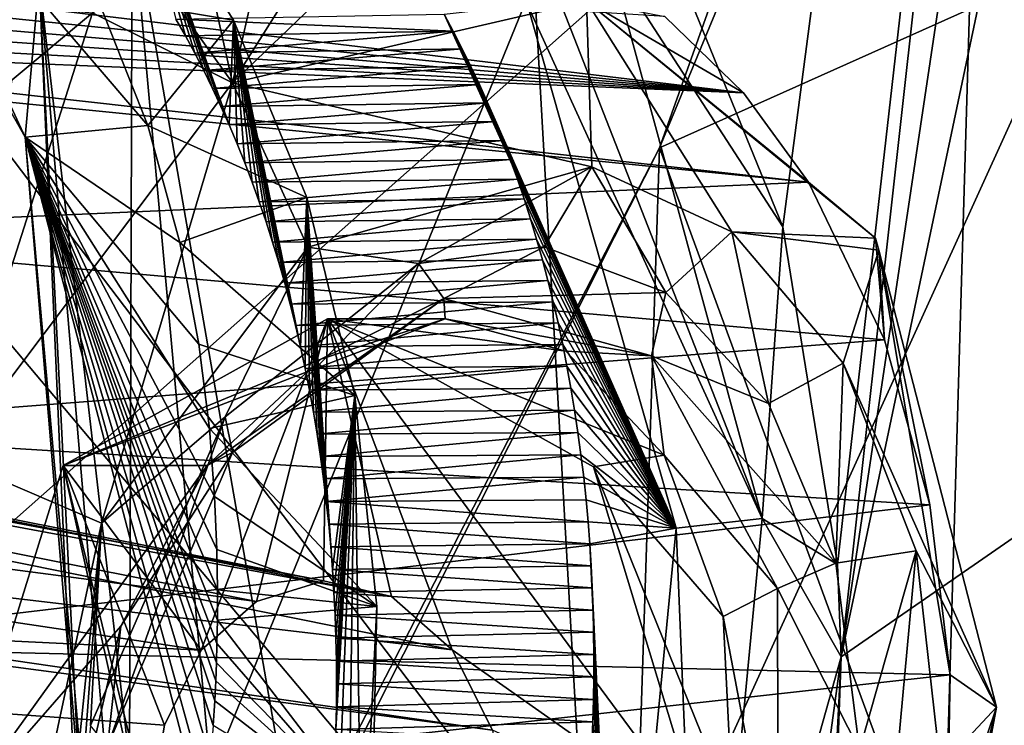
# Model space of a CAD drawing. Header units: metres. Extents: x -150 to 307, y -550 to 84.
# Tile 747 of 1056: x 239.74 to 241.5, y -30.05 to -28.79. Entities that reach past the tile are written whole.
import ezdxf

# ---------------------------------------------------------------- set-up
doc = ezdxf.new("R2010")
doc.units = ezdxf.units.M
doc.layers.add('solid_26006363', color=7, linetype='CONTINUOUS')

msp = doc.modelspace()

# ---------------------------------------------------------------- linework, layer by layer
at = {"layer": 'solid_26006363'}
for points in [[(226.778427, -17.64673, 937.837463), (243.263184, -22.325003, 947.232971), (239.24942, -32.170811, 943.65686)], [(241.104431, -29.156942, 919.372314), (240.87648, -28.597391, 919.007996), (242.369293, -19.517494, 919.433167)], [(241.202454, -29.763102, 919.596191), (241.104431, -29.156942, 919.372314), (242.369293, -19.517494, 919.433167)], [(241.202454, -29.763102, 919.596191), (242.369293, -19.517494, 919.433167), (241.209244, -29.928484, 919.63446)], [(242.424973, -21.794773, 919.786133), (241.209244, -29.928484, 919.63446), (242.369293, -19.517494, 919.433167)], [(238.202591, -29.530354, 916.145081), (238.110901, -27.428457, 915.656067), (240.507568, -20.3393, 917.314209)], [(238.685898, -28.569775, 916.505554), (238.202591, -29.530354, 916.145081), (240.507568, -20.3393, 917.314209)], [(239.564453, -28.828358, 947.335693), (241.446045, -24.284788, 948.815247), (238.915604, -20.570362, 947.52771)], [(242.424973, -21.794773, 919.786133), (242.716934, -22.771761, 920.270264), (241.209244, -29.928484, 919.63446)], [(240.883194, -29.015312, 944.832764), (239.24942, -32.170811, 943.65686), (243.263184, -22.325003, 947.232971)], [(242.891785, -24.161343, 946.420288), (240.883194, -29.015312, 944.832764), (243.263184, -22.325003, 947.232971)], [(242.716934, -22.771761, 920.270264), (243.246582, -28.518465, 921.791016), (241.209244, -29.928484, 919.63446)], [(240.982803, -23.642267, 926.206787), (241.762344, -27.877916, 927.814026), (239.331757, -30.031149, 925.219666)], [(240.278366, -23.927521, 925.374512), (240.982803, -23.642267, 926.206787), (239.331757, -30.031149, 925.219666)], [(239.473633, -23.717823, 924.359863), (240.278366, -23.927521, 925.374512), (239.331757, -30.031149, 925.219666)], [(242.873779, -28.124405, 946.134827), (240.883194, -29.015312, 944.832764), (242.891785, -24.161343, 946.420288)], [(239.564453, -28.828358, 947.335693), (243.122971, -33.5145, 949.12915), (241.446045, -24.284788, 948.815247)], [(241.446045, -24.284788, 948.815247), (243.122971, -33.5145, 949.12915), (244.486664, -28.05545, 950.360352)], [(242.674728, -34.74818, 925.894226), (243.195236, -25.373898, 924.880005), (241.49501, -26.877644, 923.030151)], [(240.470062, -25.393829, 928.226746), (238.173828, -27.531326, 925.748962), (240.765945, -30.612627, 929.447693)], [(240.470062, -25.393829, 928.226746), (240.765945, -30.612627, 929.447693), (242.872833, -25.980019, 931.37854)], [(242.130646, -30.147526, 931.078979), (242.872833, -25.980019, 931.37854), (240.765945, -30.612627, 929.447693)], [(239.937012, -28.589914, 921.46698), (241.226334, -35.995842, 924.43634), (241.49501, -26.877644, 923.030151)], [(241.226334, -35.995842, 924.43634), (242.674728, -34.74818, 925.894226), (241.49501, -26.877644, 923.030151)], [(240.765945, -30.612627, 929.447693), (238.173828, -27.531326, 925.748962), (238.20903, -33.637695, 926.93396)], [(239.745117, -28.996176, 920.687744), (239.77037, -28.713343, 921.211182), (239.170486, -27.754429, 920.294006)], [(239.745117, -28.996176, 920.687744), (239.170486, -27.754429, 920.294006), (239.286346, -28.182573, 919.896667)], [(242.046982, -32.694599, 929.014771), (239.331757, -30.031149, 925.219666), (241.762344, -27.877916, 927.814026)], [(242.873779, -28.124405, 946.134827), (241.918701, -31.835312, 945.231445), (240.883194, -29.015312, 944.832764)], [(241.069275, -35.263508, 944.212463), (241.918701, -31.835312, 945.231445), (242.873779, -28.124405, 946.134827)], [(241.069275, -35.263508, 944.212463), (242.873779, -28.124405, 946.134827), (243.191452, -28.20035, 946.193115)], [(239.286346, -28.182573, 919.896667), (239.874023, -28.745176, 919.941467), (239.964951, -28.975285, 920.12384)], [(239.745117, -28.996176, 920.687744), (239.286346, -28.182573, 919.896667), (239.964951, -28.975285, 920.12384)], [(241.069275, -35.263508, 944.212463), (243.191452, -28.20035, 946.193115), (242.590179, -31.81249, 945.177307)], [(239.874023, -28.745176, 919.941467), (239.94751, -28.517015, 919.458435), (240.118912, -28.786249, 919.704712)], [(239.94751, -28.517015, 919.458435), (240.015503, -28.784441, 919.584778), (240.032608, -28.814575, 919.609924)], [(239.94751, -28.517015, 919.458435), (240.032608, -28.814575, 919.609924), (240.04924, -28.845325, 919.634705)], [(239.94751, -28.517015, 919.458435), (240.04924, -28.845325, 919.634705), (240.065414, -28.876682, 919.659058)], [(239.94751, -28.517015, 919.458435), (240.065414, -28.876682, 919.659058), (240.081116, -28.908634, 919.682922)], [(239.94751, -28.517015, 919.458435), (240.081116, -28.908634, 919.682922), (240.096329, -28.941168, 919.706421)], [(239.94751, -28.517015, 919.458435), (240.096329, -28.941168, 919.706421), (240.111069, -28.974272, 919.729431)], [(240.118912, -28.786249, 919.704712), (239.94751, -28.517015, 919.458435), (240.111069, -28.974272, 919.729431)], [(240.893356, -38.562908, 921.086243), (241.209244, -29.928484, 919.63446), (243.246582, -28.518465, 921.791016)], [(241.288055, -37.757088, 921.346924), (240.893356, -38.562908, 921.086243), (243.246582, -28.518465, 921.791016)], [(241.821762, -37.198532, 921.83136), (241.288055, -37.757088, 921.346924), (243.246582, -28.518465, 921.791016)], [(239.865677, -28.773006, 916.475342), (239.72171, -28.89319, 916.338196), (237.434372, -28.547539, 918.885498)], [(239.77037, -28.713343, 921.211182), (239.932098, -30.117086, 921.684509), (239.937012, -28.589914, 921.46698)], [(239.932098, -30.117086, 921.684509), (240.075089, -30.10881, 921.90332), (239.937012, -28.589914, 921.46698)], [(239.937012, -28.589914, 921.46698), (240.075089, -30.10881, 921.90332), (241.226334, -35.995842, 924.43634)], [(240.117264, -28.898634, 916.325317), (240.306213, -28.598179, 916.922058), (240.432785, -28.595325, 917.05719)], [(240.751892, -28.752144, 917.018921), (240.117264, -28.898634, 916.325317), (240.432785, -28.595325, 917.05719)], [(240.117264, -28.898634, 916.325317), (240.17981, -28.62163, 916.7901), (240.306213, -28.598179, 916.922058)], [(240.794968, -28.679718, 918.96698), (240.87648, -28.597391, 919.007996), (241.104431, -29.156942, 919.372314)], [(240.117264, -28.898634, 916.325317), (240.064468, -28.661263, 916.672241), (240.17981, -28.62163, 916.7901)], [(241.034042, -28.916628, 917.745728), (238.810669, -28.649286, 920.476196), (238.84639, -28.693205, 920.52533)], [(241.034042, -28.916628, 917.745728), (240.89296, -28.779348, 917.575439), (238.810669, -28.649286, 920.476196)], [(240.117264, -28.898634, 916.325317), (239.977005, -28.703308, 916.584778), (240.064468, -28.661263, 916.672241)], [(241.067108, -29.680264, 919.484436), (240.699219, -28.737944, 918.963928), (240.794968, -28.679718, 918.96698)], [(241.067108, -29.680264, 919.484436), (240.794968, -28.679718, 918.96698), (241.104431, -29.156942, 919.372314)], [(241.034042, -28.916628, 917.745728), (238.84639, -28.693205, 920.52533), (238.876419, -28.733103, 920.5672)], [(240.117264, -28.898634, 916.325317), (239.865677, -28.773006, 916.475342), (239.977005, -28.703308, 916.584778)], [(239.842484, -30.161478, 921.114746), (239.77037, -28.713343, 921.211182), (239.745117, -28.996176, 920.687744)], [(239.890427, -30.122791, 921.584412), (239.932098, -30.117086, 921.684509), (239.77037, -28.713343, 921.211182)], [(239.833099, -30.148712, 921.247253), (239.77037, -28.713343, 921.211182), (239.842484, -30.161478, 921.114746)], [(239.890427, -30.122791, 921.584412), (239.77037, -28.713343, 921.211182), (239.833099, -30.148712, 921.247253)], [(241.034042, -28.916628, 917.745728), (238.876419, -28.733103, 920.5672), (238.901733, -28.769096, 920.602905)], [(241.067108, -29.680264, 919.484436), (240.646164, -28.758846, 918.975647), (240.699219, -28.737944, 918.963928)], [(239.964951, -28.975285, 920.12384), (239.874023, -28.745176, 919.941467), (240.118912, -28.786249, 919.704712)], [(240.761612, -29.049467, 916.887268), (240.117264, -28.898634, 916.325317), (240.751892, -28.752144, 917.018921)], [(240.912949, -29.697723, 919.477051), (240.49649, -28.775637, 919.058167), (240.646164, -28.758846, 918.975647)], [(240.912949, -29.697723, 919.477051), (240.646164, -28.758846, 918.975647), (241.067108, -29.680264, 919.484436)], [(240.751892, -28.752144, 917.018921), (241.034042, -28.916628, 917.745728), (241.150543, -29.076635, 917.892334)], [(241.270752, -29.17737, 917.691345), (240.751892, -28.752144, 917.018921), (241.150543, -29.076635, 917.892334)], [(240.751892, -28.752144, 917.018921), (240.89296, -28.779348, 917.575439), (241.034042, -28.916628, 917.745728)], [(241.012878, -29.165958, 917.195007), (240.751892, -28.752144, 917.018921), (241.270752, -29.17737, 917.691345)], [(241.012878, -29.165958, 917.195007), (240.761612, -29.049467, 916.887268), (240.751892, -28.752144, 917.018921)], [(241.034042, -28.916628, 917.745728), (238.901733, -28.769096, 920.602905), (238.923187, -28.801558, 920.633545)], [(239.610565, -29.572315, 915.880432), (239.72171, -28.89319, 916.338196), (239.865677, -28.773006, 916.475342)], [(240.117264, -28.898634, 916.325317), (239.610565, -29.572315, 915.880432), (239.865677, -28.773006, 916.475342)], [(240.015503, -28.784441, 919.584778), (240.49649, -28.775637, 919.058167), (240.513092, -28.806221, 919.084534)], [(240.513092, -28.806221, 919.084534), (240.49649, -28.775637, 919.058167), (240.912949, -29.697723, 919.477051)], [(240.159836, -29.829281, 916.993652), (234.977081, -28.793962, 922.237), (234.570602, -29.095715, 921.832886)], [(240.280289, -29.792013, 917.100952), (235.214005, -28.786819, 922.505737), (234.977081, -28.793962, 922.237)], [(240.280289, -29.792013, 917.100952), (234.977081, -28.793962, 922.237), (240.159836, -29.829281, 916.993652)], [(240.402374, -29.820477, 917.209717), (235.430374, -28.896391, 922.773438), (235.214005, -28.786819, 922.505737)], [(240.402374, -29.820477, 917.209717), (235.214005, -28.786819, 922.505737), (240.280289, -29.792013, 917.100952)], [(239.964951, -28.975285, 920.12384), (240.118912, -28.786249, 919.704712), (240.250198, -29.104445, 919.914001)], [(240.032608, -28.814575, 919.609924), (240.015503, -28.784441, 919.584778), (240.513092, -28.806221, 919.084534)], [(240.118912, -28.786249, 919.704712), (240.111069, -28.974272, 919.729431), (240.125305, -29.007933, 919.751953)], [(240.118912, -28.786249, 919.704712), (240.125305, -29.007933, 919.751953), (240.139038, -29.042137, 919.773987)], [(240.118912, -28.786249, 919.704712), (240.139038, -29.042137, 919.773987), (240.152267, -29.076881, 919.795593)], [(240.118912, -28.786249, 919.704712), (240.152267, -29.076881, 919.795593), (240.164993, -29.112165, 919.816711)], [(240.118912, -28.786249, 919.704712), (240.164993, -29.112165, 919.816711), (240.1772, -29.147963, 919.837341)], [(240.118912, -28.786249, 919.704712), (240.1772, -29.147963, 919.837341), (240.188873, -29.18425, 919.857422)], [(240.118912, -28.786249, 919.704712), (240.188873, -29.18425, 919.857422), (240.200012, -29.221003, 919.876953)], [(240.118912, -28.786249, 919.704712), (240.200012, -29.221003, 919.876953), (240.210617, -29.258192, 919.895996)], [(240.118912, -28.786249, 919.704712), (240.210617, -29.258192, 919.895996), (240.220642, -29.295794, 919.914429)], [(240.118912, -28.786249, 919.704712), (240.220642, -29.295794, 919.914429), (240.230118, -29.333778, 919.932312)], [(240.118912, -28.786249, 919.704712), (240.230118, -29.333778, 919.932312), (240.239014, -29.372131, 919.949585)], [(240.250198, -29.104445, 919.914001), (240.118912, -28.786249, 919.704712), (240.239014, -29.372131, 919.949585)], [(241.034042, -28.916628, 917.745728), (238.923187, -28.801558, 920.633545), (238.941238, -28.830404, 920.659607)], [(240.04924, -28.845325, 919.634705), (240.032608, -28.814575, 919.609924), (240.513092, -28.806221, 919.084534)], [(240.04924, -28.845325, 919.634705), (240.513092, -28.806221, 919.084534), (240.529221, -28.837404, 919.110413)], [(240.529221, -28.837404, 919.110413), (240.513092, -28.806221, 919.084534), (240.912949, -29.697723, 919.477051)], [(237.347733, -33.23772, 945.507507), (243.122971, -33.5145, 949.12915), (239.564453, -28.828358, 947.335693)], [(241.150543, -29.076635, 917.892334), (238.941238, -28.830404, 920.659607), (238.95752, -28.857571, 920.68335)], [(241.034042, -28.916628, 917.745728), (238.941238, -28.830404, 920.659607), (241.150543, -29.076635, 917.892334)], [(240.065414, -28.876682, 919.659058), (240.04924, -28.845325, 919.634705), (240.529221, -28.837404, 919.110413)], [(240.065414, -28.876682, 919.659058), (240.529221, -28.837404, 919.110413), (240.544846, -28.869177, 919.135803)], [(240.544846, -28.869177, 919.135803), (240.529221, -28.837404, 919.110413), (240.912949, -29.697723, 919.477051)], [(241.150543, -29.076635, 917.892334), (238.95752, -28.857571, 920.68335), (239.09967, -29.167295, 920.904053)], [(240.081116, -28.908634, 919.682922), (240.065414, -28.876682, 919.659058), (240.544846, -28.869177, 919.135803)], [(240.081116, -28.908634, 919.682922), (240.544846, -28.869177, 919.135803), (240.559982, -28.901525, 919.160767)], [(240.559982, -28.901525, 919.160767), (240.544846, -28.869177, 919.135803), (240.912949, -29.697723, 919.477051)], [(240.511322, -29.915718, 917.306824), (235.693649, -29.349178, 923.15979), (235.430374, -28.896391, 922.773438)], [(240.511322, -29.915718, 917.306824), (235.430374, -28.896391, 922.773438), (240.402374, -29.820477, 917.209717)], [(239.882202, -29.688387, 916.01178), (239.610565, -29.572315, 915.880432), (240.117264, -28.898634, 916.325317)], [(240.252106, -29.193539, 916.335999), (239.882202, -29.688387, 916.01178), (240.117264, -28.898634, 916.325317)], [(240.096329, -28.941168, 919.706421), (240.081116, -28.908634, 919.682922), (240.559982, -28.901525, 919.160767)], [(240.096329, -28.941168, 919.706421), (240.559982, -28.901525, 919.160767), (240.574631, -28.934437, 919.185242)], [(240.761612, -29.049467, 916.887268), (240.252106, -29.193539, 916.335999), (240.117264, -28.898634, 916.325317)], [(240.574631, -28.934437, 919.185242), (240.559982, -28.901525, 919.160767), (240.912949, -29.697723, 919.477051)], [(240.111069, -28.974272, 919.729431), (240.096329, -28.941168, 919.706421), (240.574631, -28.934437, 919.185242)], [(240.111069, -28.974272, 919.729431), (240.574631, -28.934437, 919.185242), (240.58876, -28.967896, 919.20929)], [(240.58876, -28.967896, 919.20929), (240.574631, -28.934437, 919.185242), (240.912949, -29.697723, 919.477051)], [(240.125305, -29.007933, 919.751953), (240.111069, -28.974272, 919.729431), (240.58876, -28.967896, 919.20929)], [(240.125305, -29.007933, 919.751953), (240.58876, -28.967896, 919.20929), (240.602386, -29.00189, 919.232788)], [(240.602386, -29.00189, 919.232788), (240.58876, -28.967896, 919.20929), (240.912949, -29.697723, 919.477051)], [(239.745117, -28.996176, 920.687744), (239.964951, -28.975285, 920.12384), (240.022461, -29.185045, 920.257751)], [(240.022461, -29.185045, 920.257751), (239.964951, -28.975285, 920.12384), (240.250198, -29.104445, 919.914001)], [(239.745117, -28.996176, 920.687744), (240.071381, -30.177664, 920.606018), (240.066071, -30.225018, 920.612854)], [(239.849426, -30.165951, 921.071594), (239.745117, -28.996176, 920.687744), (240.066071, -30.225018, 920.612854)], [(239.745117, -28.996176, 920.687744), (240.022461, -29.185045, 920.257751), (240.056686, -29.367212, 920.354065)], [(239.745117, -28.996176, 920.687744), (240.056686, -29.367212, 920.354065), (240.075577, -29.518932, 920.421997)], [(239.745117, -28.996176, 920.687744), (240.075577, -29.518932, 920.421997), (240.084991, -29.640783, 920.469177)], [(239.745117, -28.996176, 920.687744), (240.084991, -29.640783, 920.469177), (240.089005, -29.735865, 920.501587)], [(239.745117, -28.996176, 920.687744), (240.089005, -29.735865, 920.501587), (240.090134, -29.808302, 920.523865)], [(239.745117, -28.996176, 920.687744), (240.090134, -29.808302, 920.523865), (240.08992, -29.862831, 920.539246)], [(239.745117, -28.996176, 920.687744), (240.08992, -29.862831, 920.539246), (240.089157, -29.904633, 920.550293)], [(239.745117, -28.996176, 920.687744), (240.089157, -29.904633, 920.550293), (240.088135, -29.938986, 920.558838)], [(239.745117, -28.996176, 920.687744), (240.088135, -29.938986, 920.558838), (240.086853, -29.971329, 920.566467)], [(239.745117, -28.996176, 920.687744), (240.086853, -29.971329, 920.566467), (240.085068, -30.007133, 920.574463)], [(239.745117, -28.996176, 920.687744), (240.085068, -30.007133, 920.574463), (240.082306, -30.051876, 920.583801)], [(239.745117, -28.996176, 920.687744), (240.082306, -30.051876, 920.583801), (240.077774, -30.110781, 920.59491)], [(239.745117, -28.996176, 920.687744), (240.077774, -30.110781, 920.59491), (240.071381, -30.177664, 920.606018)], [(239.849426, -30.165951, 921.071594), (239.842484, -30.161478, 921.114746), (239.745117, -28.996176, 920.687744)], [(240.139038, -29.042137, 919.773987), (240.125305, -29.007933, 919.751953), (240.602386, -29.00189, 919.232788)], [(240.139038, -29.042137, 919.773987), (240.602386, -29.00189, 919.232788), (240.615494, -29.036402, 919.255798)], [(240.615494, -29.036402, 919.255798), (240.602386, -29.00189, 919.232788), (240.912949, -29.697723, 919.477051)], [(240.883194, -29.015312, 944.832764), (238.531082, -33.666546, 942.877869), (239.24942, -32.170811, 943.65686)], [(240.677078, -35.355221, 944.087158), (238.531082, -33.666546, 942.877869), (240.883194, -29.015312, 944.832764)], [(241.918701, -31.835312, 945.231445), (240.677078, -35.355221, 944.087158), (240.883194, -29.015312, 944.832764)], [(240.152267, -29.076881, 919.795593), (240.139038, -29.042137, 919.773987), (240.615494, -29.036402, 919.255798)], [(240.152267, -29.076881, 919.795593), (240.615494, -29.036402, 919.255798), (240.628082, -29.071419, 919.278259)], [(240.628082, -29.071419, 919.278259), (240.615494, -29.036402, 919.255798), (240.912949, -29.697723, 919.477051)], [(240.450592, -29.222536, 916.565857), (240.252106, -29.193539, 916.335999), (240.761612, -29.049467, 916.887268)], [(240.676437, -29.193167, 916.81665), (240.450592, -29.222536, 916.565857), (240.761612, -29.049467, 916.887268)], [(240.894547, -29.274609, 917.079834), (240.676437, -29.193167, 916.81665), (240.761612, -29.049467, 916.887268)], [(240.894547, -29.274609, 917.079834), (240.761612, -29.049467, 916.887268), (241.012878, -29.165958, 917.195007)], [(241.286667, -29.359489, 918.076965), (241.150543, -29.076635, 917.892334), (239.09967, -29.167295, 920.904053)], [(240.164993, -29.112165, 919.816711), (240.152267, -29.076881, 919.795593), (240.628082, -29.071419, 919.278259)], [(240.164993, -29.112165, 919.816711), (240.628082, -29.071419, 919.278259), (240.640137, -29.106922, 919.300293)], [(240.640137, -29.106922, 919.300293), (240.628082, -29.071419, 919.278259), (240.912949, -29.697723, 919.477051)], [(241.270752, -29.17737, 917.691345), (241.150543, -29.076635, 917.892334), (241.286667, -29.359489, 918.076965)], [(240.060638, -29.91678, 916.905273), (234.570602, -29.095715, 921.832886), (234.325851, -29.639858, 921.661133)], [(240.159836, -29.829281, 916.993652), (234.570602, -29.095715, 921.832886), (240.060638, -29.91678, 916.905273)], [(240.022461, -29.185045, 920.257751), (240.250198, -29.104445, 919.914001), (240.336792, -29.459862, 920.078918)], [(240.1772, -29.147963, 919.837341), (240.164993, -29.112165, 919.816711), (240.640137, -29.106922, 919.300293)], [(240.1772, -29.147963, 919.837341), (240.640137, -29.106922, 919.300293), (240.651672, -29.142897, 919.321716)], [(240.250198, -29.104445, 919.914001), (240.239014, -29.372131, 919.949585), (240.24736, -29.410872, 919.966309)], [(240.250198, -29.104445, 919.914001), (240.24736, -29.410872, 919.966309), (240.255127, -29.449972, 919.982483)], [(240.250198, -29.104445, 919.914001), (240.255127, -29.449972, 919.982483), (240.262329, -29.489397, 919.997986)], [(240.250198, -29.104445, 919.914001), (240.262329, -29.489397, 919.997986), (240.268951, -29.529114, 920.012939)], [(240.250198, -29.104445, 919.914001), (240.268951, -29.529114, 920.012939), (240.275009, -29.569084, 920.027283)], [(240.250198, -29.104445, 919.914001), (240.275009, -29.569084, 920.027283), (240.280472, -29.609274, 920.040955)], [(240.250198, -29.104445, 919.914001), (240.280472, -29.609274, 920.040955), (240.285355, -29.649645, 920.054077)], [(240.250198, -29.104445, 919.914001), (240.285355, -29.649645, 920.054077), (240.289658, -29.690172, 920.066467)], [(240.250198, -29.104445, 919.914001), (240.289658, -29.690172, 920.066467), (240.293396, -29.730894, 920.078308)], [(240.250198, -29.104445, 919.914001), (240.293396, -29.730894, 920.078308), (240.296539, -29.771782, 920.089478)], [(240.336792, -29.459862, 920.078918), (240.250198, -29.104445, 919.914001), (240.296539, -29.771782, 920.089478)], [(240.651672, -29.142897, 919.321716), (240.640137, -29.106922, 919.300293), (240.912949, -29.697723, 919.477051)], [(240.188873, -29.18425, 919.857422), (240.1772, -29.147963, 919.837341), (240.651672, -29.142897, 919.321716)], [(240.188873, -29.18425, 919.857422), (240.651672, -29.142897, 919.321716), (240.662659, -29.179333, 919.342651)], [(240.662659, -29.179333, 919.342651), (240.651672, -29.142897, 919.321716), (240.912949, -29.697723, 919.477051)], [(241.078491, -29.473772, 917.326294), (240.894547, -29.274609, 917.079834), (241.012878, -29.165958, 917.195007)], [(241.276459, -29.198692, 917.662354), (241.012878, -29.165958, 917.195007), (241.270752, -29.17737, 917.691345)], [(241.276459, -29.198692, 917.662354), (241.212845, -29.401804, 917.466797), (241.012878, -29.165958, 917.195007)], [(241.078491, -29.473772, 917.326294), (241.012878, -29.165958, 917.195007), (241.212845, -29.401804, 917.466797)], [(241.067108, -29.680264, 919.484436), (241.104431, -29.156942, 919.372314), (241.202454, -29.763102, 919.596191)], [(241.286667, -29.359489, 918.076965), (239.09967, -29.167295, 920.904053), (239.192276, -29.521692, 921.076172)], [(240.200012, -29.221003, 919.876953), (240.188873, -29.18425, 919.857422), (240.662659, -29.179333, 919.342651)], [(240.200012, -29.221003, 919.876953), (240.662659, -29.179333, 919.342651), (240.673111, -29.216217, 919.362976)], [(240.673111, -29.216217, 919.362976), (240.662659, -29.179333, 919.342651), (240.912949, -29.697723, 919.477051)], [(241.276459, -29.198692, 917.662354), (241.270752, -29.17737, 917.691345), (241.286667, -29.359489, 918.076965)], [(240.103851, -29.497723, 916.225159), (239.882202, -29.688387, 916.01178), (240.252106, -29.193539, 916.335999)], [(240.056686, -29.367212, 920.354065), (240.022461, -29.185045, 920.257751), (240.336792, -29.459862, 920.078918)], [(240.450592, -29.222536, 916.565857), (240.103851, -29.497723, 916.225159), (240.252106, -29.193539, 916.335999)], [(240.49646, -29.28557, 916.673462), (240.450592, -29.222536, 916.565857), (240.676437, -29.193167, 916.81665)], [(240.49646, -29.28557, 916.673462), (240.676437, -29.193167, 916.81665), (240.894547, -29.274609, 917.079834)], [(241.487518, -30.018665, 918.05542), (241.212845, -29.401804, 917.466797), (241.276459, -29.198692, 917.662354)], [(241.276459, -29.198692, 917.662354), (241.286667, -29.359489, 918.076965), (241.368118, -29.655628, 918.205017)], [(241.276459, -29.198692, 917.662354), (241.368118, -29.655628, 918.205017), (241.404572, -29.960783, 918.286377)], [(241.487518, -30.018665, 918.05542), (241.276459, -29.198692, 917.662354), (241.404572, -29.960783, 918.286377)], [(240.210617, -29.258192, 919.895996), (240.200012, -29.221003, 919.876953), (240.673111, -29.216217, 919.362976)], [(240.210617, -29.258192, 919.895996), (240.673111, -29.216217, 919.362976), (240.683014, -29.253536, 919.382813)], [(240.683014, -29.253536, 919.382813), (240.673111, -29.216217, 919.362976), (240.912949, -29.697723, 919.477051)], [(240.116806, -29.561594, 916.307251), (240.103851, -29.497723, 916.225159), (240.450592, -29.222536, 916.565857)], [(240.49646, -29.28557, 916.673462), (240.116806, -29.561594, 916.307251), (240.450592, -29.222536, 916.565857)], [(240.220642, -29.295794, 919.914429), (240.210617, -29.258192, 919.895996), (240.683014, -29.253536, 919.382813)], [(240.220642, -29.295794, 919.914429), (240.683014, -29.253536, 919.382813), (240.692368, -29.291277, 919.402039)], [(240.692368, -29.291277, 919.402039), (240.683014, -29.253536, 919.382813), (240.912949, -29.697723, 919.477051)], [(240.49646, -29.28557, 916.673462), (240.071732, -29.585348, 916.394592), (240.116806, -29.561594, 916.307251)], [(240.275284, -29.39414, 916.591125), (240.071732, -29.585348, 916.394592), (240.49646, -29.28557, 916.673462)], [(240.498856, -29.322008, 916.83905), (240.275284, -29.39414, 916.591125), (240.49646, -29.28557, 916.673462)], [(240.869034, -29.388233, 917.128235), (240.49646, -29.28557, 916.673462), (240.894547, -29.274609, 917.079834)], [(240.498856, -29.322008, 916.83905), (240.49646, -29.28557, 916.673462), (240.869034, -29.388233, 917.128235)], [(240.869034, -29.388233, 917.128235), (240.894547, -29.274609, 917.079834), (241.078491, -29.473772, 917.326294)], [(240.230118, -29.333778, 919.932312), (240.220642, -29.295794, 919.914429), (240.692368, -29.291277, 919.402039)], [(240.230118, -29.333778, 919.932312), (240.692368, -29.291277, 919.402039), (240.701187, -29.329426, 919.420715)], [(240.701187, -29.329426, 919.420715), (240.692368, -29.291277, 919.402039), (240.912949, -29.697723, 919.477051)], [(240.287628, -29.321907, 917.107483), (239.813171, -29.585348, 916.684753), (240.498856, -29.322008, 916.83905)], [(240.060638, -29.91678, 916.905273), (239.813171, -29.585348, 916.684753), (240.287628, -29.321907, 917.107483)], [(239.813171, -29.585348, 916.684753), (240.275284, -29.39414, 916.591125), (240.498856, -29.322008, 916.83905)], [(240.159836, -29.829281, 916.993652), (240.060638, -29.91678, 916.905273), (240.287628, -29.321907, 917.107483)], [(240.280289, -29.792013, 917.100952), (240.159836, -29.829281, 916.993652), (240.287628, -29.321907, 917.107483)], [(240.402374, -29.820477, 917.209717), (240.280289, -29.792013, 917.100952), (240.287628, -29.321907, 917.107483)], [(240.287628, -29.321907, 917.107483), (240.498856, -29.322008, 916.83905), (240.715179, -29.380089, 917.108215)], [(240.287628, -29.321907, 917.107483), (240.715179, -29.380089, 917.108215), (240.891754, -29.566647, 917.358521)], [(240.764557, -29.587584, 917.53241), (240.287628, -29.321907, 917.107483), (240.891754, -29.566647, 917.358521)], [(240.95993, -30.231724, 917.706482), (240.287628, -29.321907, 917.107483), (240.764557, -29.587584, 917.53241)], [(240.511322, -29.915718, 917.306824), (240.287628, -29.321907, 917.107483), (240.95993, -30.231724, 917.706482)], [(240.511322, -29.915718, 917.306824), (240.402374, -29.820477, 917.209717), (240.287628, -29.321907, 917.107483)], [(240.715179, -29.380089, 917.108215), (240.498856, -29.322008, 916.83905), (240.869034, -29.388233, 917.128235)], [(240.239014, -29.372131, 919.949585), (240.230118, -29.333778, 919.932312), (240.701187, -29.329426, 919.420715)], [(240.239014, -29.372131, 919.949585), (240.701187, -29.329426, 919.420715), (240.709442, -29.367971, 919.438782)], [(240.709442, -29.367971, 919.438782), (240.701187, -29.329426, 919.420715), (240.912949, -29.697723, 919.477051)], [(240.583542, -30.059879, 917.371155), (235.70932, -29.415895, 923.190247), (235.693649, -29.349178, 923.15979)], [(240.583542, -30.059879, 917.371155), (235.693649, -29.349178, 923.15979), (240.511322, -29.915718, 917.306824)], [(241.368118, -29.655628, 918.205017), (241.286667, -29.359489, 918.076965), (239.192276, -29.521692, 921.076172)], [(240.075577, -29.518932, 920.421997), (240.056686, -29.367212, 920.354065), (240.336792, -29.459862, 920.078918)], [(240.24736, -29.410872, 919.966309), (240.239014, -29.372131, 919.949585), (240.709442, -29.367971, 919.438782)], [(240.24736, -29.410872, 919.966309), (240.709442, -29.367971, 919.438782), (240.717133, -29.406897, 919.456299)], [(240.717133, -29.406897, 919.456299), (240.709442, -29.367971, 919.438782), (240.912949, -29.697723, 919.477051)], [(239.813171, -29.585348, 916.684753), (240.071732, -29.585348, 916.394592), (240.275284, -29.39414, 916.591125)], [(240.891754, -29.566647, 917.358521), (240.715179, -29.380089, 917.108215), (240.869034, -29.388233, 917.128235)], [(240.869034, -29.388233, 917.128235), (241.078491, -29.473772, 917.326294), (241.199356, -29.760174, 917.517273)], [(241.094894, -29.806177, 917.47998), (240.869034, -29.388233, 917.128235), (241.199356, -29.760174, 917.517273)], [(240.891754, -29.566647, 917.358521), (240.869034, -29.388233, 917.128235), (241.094894, -29.806177, 917.47998)], [(240.255127, -29.449972, 919.982483), (240.24736, -29.410872, 919.966309), (240.717133, -29.406897, 919.456299)], [(240.255127, -29.449972, 919.982483), (240.717133, -29.406897, 919.456299), (240.724258, -29.446178, 919.473206)], [(240.724258, -29.446178, 919.473206), (240.717133, -29.406897, 919.456299), (240.912949, -29.697723, 919.477051)], [(241.199356, -29.760174, 917.517273), (241.078491, -29.473772, 917.326294), (241.212845, -29.401804, 917.466797)], [(241.199356, -29.760174, 917.517273), (241.212845, -29.401804, 917.466797), (241.343887, -29.738317, 917.678772)], [(241.343887, -29.738317, 917.678772), (241.212845, -29.401804, 917.466797), (241.487518, -30.018665, 918.05542)], [(240.606522, -30.224155, 917.391602), (235.698196, -30.072262, 923.302002), (235.70932, -29.415895, 923.190247)], [(240.606522, -30.224155, 917.391602), (235.70932, -29.415895, 923.190247), (240.583542, -30.059879, 917.371155)], [(240.262329, -29.489397, 919.997986), (240.255127, -29.449972, 919.982483), (240.724258, -29.446178, 919.473206)], [(240.262329, -29.489397, 919.997986), (240.724258, -29.446178, 919.473206), (240.73082, -29.485792, 919.489563)], [(240.73082, -29.485792, 919.489563), (240.724258, -29.446178, 919.473206), (240.912949, -29.697723, 919.477051)], [(240.075577, -29.518932, 920.421997), (240.336792, -29.459862, 920.078918), (240.376007, -29.83827, 920.193787)], [(240.336792, -29.459862, 920.078918), (240.30246, -30.058935, 920.149536), (240.286926, -30.726797, 920.257202)], [(240.336792, -29.459862, 920.078918), (240.286926, -30.726797, 920.257202), (240.321777, -30.564592, 920.266724)], [(240.336792, -29.459862, 920.078918), (240.296539, -29.771782, 920.089478), (240.299118, -29.812792, 920.100037)], [(240.336792, -29.459862, 920.078918), (240.299118, -29.812792, 920.100037), (240.301117, -29.853876, 920.109924)], [(240.336792, -29.459862, 920.078918), (240.301117, -29.853876, 920.109924), (240.302521, -29.894989, 920.119202)], [(240.336792, -29.459862, 920.078918), (240.303314, -30.01804, 920.142944), (240.30246, -30.058935, 920.149536)], [(240.336792, -29.459862, 920.078918), (240.302521, -29.894989, 920.119202), (240.30336, -29.936083, 920.127747)], [(240.336792, -29.459862, 920.078918), (240.303619, -29.977114, 920.135681), (240.303314, -30.01804, 920.142944)], [(240.336792, -29.459862, 920.078918), (240.30336, -29.936083, 920.127747), (240.303619, -29.977114, 920.135681)], [(240.336792, -29.459862, 920.078918), (240.321777, -30.564592, 920.266724), (240.348587, -30.397385, 920.266174)], [(240.376007, -29.83827, 920.193787), (240.336792, -29.459862, 920.078918), (240.348587, -30.397385, 920.266174)], [(240.103851, -29.497723, 916.225159), (239.862259, -30.051443, 916.058167), (239.882202, -29.688387, 916.01178)], [(239.892853, -30.089071, 916.143494), (239.862259, -30.051443, 916.058167), (240.103851, -29.497723, 916.225159)], [(240.116806, -29.561594, 916.307251), (239.892853, -30.089071, 916.143494), (240.103851, -29.497723, 916.225159)], [(240.268951, -29.529114, 920.012939), (240.262329, -29.489397, 919.997986), (240.73082, -29.485792, 919.489563)], [(240.268951, -29.529114, 920.012939), (240.73082, -29.485792, 919.489563), (240.736816, -29.525711, 919.505249)], [(240.736816, -29.525711, 919.505249), (240.73082, -29.485792, 919.489563), (240.912949, -29.697723, 919.477051)], [(240.084991, -29.640783, 920.469177), (240.075577, -29.518932, 920.421997), (240.376007, -29.83827, 920.193787)], [(241.368118, -29.655628, 918.205017), (239.192276, -29.521692, 921.076172), (239.232101, -29.909447, 921.19397)], [(240.275009, -29.569084, 920.027283), (240.268951, -29.529114, 920.012939), (240.736816, -29.525711, 919.505249)], [(240.275009, -29.569084, 920.027283), (240.736816, -29.525711, 919.505249), (240.742249, -29.565908, 919.520325)], [(240.742249, -29.565908, 919.520325), (240.736816, -29.525711, 919.505249), (240.912949, -29.697723, 919.477051)], [(239.882202, -29.688387, 916.01178), (239.725266, -30.420769, 915.975647), (239.610565, -29.572315, 915.880432)], [(239.916718, -29.873213, 916.277832), (239.892853, -30.089071, 916.143494), (240.116806, -29.561594, 916.307251)], [(240.116806, -29.561594, 916.307251), (240.071732, -29.585348, 916.394592), (239.916718, -29.873213, 916.277832)], [(240.280472, -29.609274, 920.040955), (240.275009, -29.569084, 920.027283), (240.742249, -29.565908, 919.520325)], [(240.280472, -29.609274, 920.040955), (240.742249, -29.565908, 919.520325), (240.747101, -29.606358, 919.53479)], [(240.747101, -29.606358, 919.53479), (240.742249, -29.565908, 919.520325), (240.912949, -29.697723, 919.477051)], [(240.764557, -29.587584, 917.53241), (240.891754, -29.566647, 917.358521), (240.997467, -29.856379, 917.548645)], [(240.997467, -29.856379, 917.548645), (240.891754, -29.566647, 917.358521), (241.094894, -29.806177, 917.47998)], [(239.616516, -30.216537, 916.509521), (239.916718, -29.873213, 916.277832), (240.071732, -29.585348, 916.394592)], [(239.616516, -30.216537, 916.509521), (240.071732, -29.585348, 916.394592), (239.813171, -29.585348, 916.684753)], [(239.990356, -30.379898, 916.842651), (239.616516, -30.216537, 916.509521), (239.813171, -29.585348, 916.684753)], [(239.994797, -30.051231, 916.846619), (239.813171, -29.585348, 916.684753), (240.060638, -29.91678, 916.905273)], [(239.967377, -30.215624, 916.822144), (239.990356, -30.379898, 916.842651), (239.813171, -29.585348, 916.684753)], [(239.994797, -30.051231, 916.846619), (239.967377, -30.215624, 916.822144), (239.813171, -29.585348, 916.684753)], [(240.764557, -29.587584, 917.53241), (240.997467, -29.856379, 917.548645), (241.014435, -30.205851, 917.645874)], [(240.95993, -30.231724, 917.706482), (240.764557, -29.587584, 917.53241), (241.014435, -30.205851, 917.645874)], [(240.285355, -29.649645, 920.054077), (240.280472, -29.609274, 920.040955), (240.747101, -29.606358, 919.53479)], [(240.285355, -29.649645, 920.054077), (240.747101, -29.606358, 919.53479), (240.751389, -29.647034, 919.548645)], [(240.751389, -29.647034, 919.548645), (240.747101, -29.606358, 919.53479), (240.912949, -29.697723, 919.477051)], [(239.967377, -30.215624, 916.822144), (234.325851, -29.639858, 921.661133), (234.3134, -30.303192, 921.776611)], [(239.994797, -30.051231, 916.846619), (240.060638, -29.91678, 916.905273), (234.325851, -29.639858, 921.661133)], [(239.994797, -30.051231, 916.846619), (234.325851, -29.639858, 921.661133), (239.967377, -30.215624, 916.822144)], [(240.089005, -29.735865, 920.501587), (240.084991, -29.640783, 920.469177), (240.376007, -29.83827, 920.193787)], [(241.404572, -29.960783, 918.286377), (241.368118, -29.655628, 918.205017), (239.232101, -29.909447, 921.19397)], [(240.285355, -29.649645, 920.054077), (240.751389, -29.647034, 919.548645), (240.754959, -29.686266, 919.56134)], [(240.289658, -29.690172, 920.066467), (240.285355, -29.649645, 920.054077), (240.754959, -29.686266, 919.56134)], [(240.754959, -29.686266, 919.56134), (240.751389, -29.647034, 919.548645), (240.912949, -29.697723, 919.477051)], [(239.882202, -29.688387, 916.01178), (239.767929, -30.81444, 916.099731), (239.725266, -30.420769, 915.975647)], [(239.82962, -30.39394, 916.087219), (239.767929, -30.81444, 916.099731), (239.882202, -29.688387, 916.01178)], [(239.862259, -30.051443, 916.058167), (239.82962, -30.39394, 916.087219), (239.882202, -29.688387, 916.01178)], [(240.289658, -29.690172, 920.066467), (240.754959, -29.686266, 919.56134), (240.757996, -29.725634, 919.573364)], [(240.293396, -29.730894, 920.078308), (240.289658, -29.690172, 920.066467), (240.757996, -29.725634, 919.573364)], [(240.757996, -29.725634, 919.573364), (240.754959, -29.686266, 919.56134), (240.912949, -29.697723, 919.477051)], [(240.912949, -29.697723, 919.477051), (241.067108, -29.680264, 919.484436), (240.958954, -30.81749, 919.586182)], [(240.958954, -30.81749, 919.586182), (241.067108, -29.680264, 919.484436), (241.209244, -29.928484, 919.63446)], [(241.067108, -29.680264, 919.484436), (241.202454, -29.763102, 919.596191), (241.209244, -29.928484, 919.63446)], [(240.757996, -29.725634, 919.573364), (240.912949, -29.697723, 919.477051), (240.80864, -30.778419, 919.583252)], [(240.80864, -30.778419, 919.583252), (240.912949, -29.697723, 919.477051), (240.958954, -30.81749, 919.586182)], [(240.293396, -29.730894, 920.078308), (240.757996, -29.725634, 919.573364), (240.760513, -29.765125, 919.584839)], [(240.296539, -29.771782, 920.089478), (240.293396, -29.730894, 920.078308), (240.760513, -29.765125, 919.584839)], [(240.760513, -29.765125, 919.584839), (240.757996, -29.725634, 919.573364), (240.80864, -30.778419, 919.583252)], [(240.090134, -29.808302, 920.523865), (240.089005, -29.735865, 920.501587), (240.376007, -29.83827, 920.193787)], [(241.242126, -30.096212, 917.628723), (241.199356, -29.760174, 917.517273), (241.343887, -29.738317, 917.678772)], [(241.242126, -30.096212, 917.628723), (241.343887, -29.738317, 917.678772), (241.242188, -30.841568, 917.769836)], [(241.242188, -30.841568, 917.769836), (241.343887, -29.738317, 917.678772), (241.38736, -30.12645, 917.800659)], [(241.38736, -30.12645, 917.800659), (241.343887, -29.738317, 917.678772), (241.487518, -30.018665, 918.05542)], [(240.296539, -29.771782, 920.089478), (240.760513, -29.765125, 919.584839), (240.762497, -29.804745, 919.595764)], [(240.762497, -29.804745, 919.595764), (240.760513, -29.765125, 919.584839), (240.80864, -30.778419, 919.583252)], [(241.094894, -29.806177, 917.47998), (241.199356, -29.760174, 917.517273), (241.242126, -30.096212, 917.628723)], [(240.299118, -29.812792, 920.100037), (240.296539, -29.771782, 920.089478), (240.762497, -29.804745, 919.595764)], [(240.08992, -29.862831, 920.539246), (240.090134, -29.808302, 920.523865), (240.376007, -29.83827, 920.193787)], [(240.299118, -29.812792, 920.100037), (240.762497, -29.804745, 919.595764), (240.763962, -29.844492, 919.606018)], [(240.301117, -29.853876, 920.109924), (240.299118, -29.812792, 920.100037), (240.763962, -29.844492, 919.606018)], [(240.763962, -29.844492, 919.606018), (240.762497, -29.804745, 919.595764), (240.80864, -30.778419, 919.583252)], [(240.997467, -29.856379, 917.548645), (241.094894, -29.806177, 917.47998), (241.096329, -30.37689, 917.603577)], [(241.096329, -30.37689, 917.603577), (241.094894, -29.806177, 917.47998), (241.242126, -30.096212, 917.628723)], [(240.08992, -29.862831, 920.539246), (240.376007, -29.83827, 920.193787), (240.367645, -30.225016, 920.255981)], [(240.301117, -29.853876, 920.109924), (240.763962, -29.844492, 919.606018), (240.764877, -29.884369, 919.615723)], [(240.302521, -29.894989, 920.119202), (240.301117, -29.853876, 920.109924), (240.764877, -29.884369, 919.615723)], [(240.376007, -29.83827, 920.193787), (240.348587, -30.397385, 920.266174), (240.367645, -30.225016, 920.255981)], [(240.764877, -29.884369, 919.615723), (240.763962, -29.844492, 919.606018), (240.80864, -30.778419, 919.583252)], [(239.616516, -30.216537, 916.509521), (239.836304, -30.220833, 916.262573), (239.916718, -29.873213, 916.277832)], [(239.916718, -29.873213, 916.277832), (239.836304, -30.220833, 916.262573), (239.892853, -30.089071, 916.143494)], [(240.089157, -29.904633, 920.550293), (240.08992, -29.862831, 920.539246), (240.367645, -30.225016, 920.255981)], [(241.014435, -30.205851, 917.645874), (240.997467, -29.856379, 917.548645), (241.096329, -30.37689, 917.603577)], [(240.302521, -29.894989, 920.119202), (240.764877, -29.884369, 919.615723), (240.765274, -29.924379, 919.624817)], [(240.765274, -29.924379, 919.624817), (240.764877, -29.884369, 919.615723), (240.80864, -30.778419, 919.583252)], [(240.088135, -29.938986, 920.558838), (240.089157, -29.904633, 920.550293), (240.367645, -30.225016, 920.255981)], [(240.30336, -29.936083, 920.127747), (240.302521, -29.894989, 920.119202), (240.765274, -29.924379, 919.624817)], [(241.404572, -29.960783, 918.286377), (239.232101, -29.909447, 921.19397), (239.225937, -30.201864, 921.241638)], [(240.30336, -29.936083, 920.127747), (240.765274, -29.924379, 919.624817), (240.765137, -29.96452, 919.633301)], [(240.583542, -30.059879, 917.371155), (240.511322, -29.915718, 917.306824), (240.95993, -30.231724, 917.706482)], [(240.765137, -29.96452, 919.633301), (240.765274, -29.924379, 919.624817), (240.80864, -30.778419, 919.583252)], [(240.086853, -29.971329, 920.566467), (240.088135, -29.938986, 920.558838), (240.367645, -30.225016, 920.255981)], [(240.303619, -29.977114, 920.135681), (240.30336, -29.936083, 920.127747), (240.765137, -29.96452, 919.633301)], [(240.715149, -39.602196, 921.133545), (241.068161, -30.962503, 919.664856), (241.209244, -29.928484, 919.63446)], [(240.893356, -38.562908, 921.086243), (240.715149, -39.602196, 921.133545), (241.209244, -29.928484, 919.63446)], [(240.958954, -30.81749, 919.586182), (241.209244, -29.928484, 919.63446), (241.068161, -30.962503, 919.664856)], [(241.398483, -30.283428, 918.324402), (241.404572, -29.960783, 918.286377), (239.225937, -30.201864, 921.241638)], [(241.487518, -30.018665, 918.05542), (241.404572, -29.960783, 918.286377), (241.398483, -30.283428, 918.324402)], [(240.085068, -30.007133, 920.574463), (240.086853, -29.971329, 920.566467), (240.367645, -30.225016, 920.255981)], [(240.303314, -30.01804, 920.142944), (240.303619, -29.977114, 920.135681), (240.764465, -30.004795, 919.641174)], [(240.303619, -29.977114, 920.135681), (240.765137, -29.96452, 919.633301), (240.764465, -30.004795, 919.641174)], [(240.764465, -30.004795, 919.641174), (240.765137, -29.96452, 919.633301), (240.80864, -30.778419, 919.583252)], [(240.082306, -30.051876, 920.583801), (240.085068, -30.007133, 920.574463), (240.367645, -30.225016, 920.255981)], [(240.303314, -30.01804, 920.142944), (240.764465, -30.004795, 919.641174), (240.76326, -30.045187, 919.648438)], [(240.76326, -30.045187, 919.648438), (240.764465, -30.004795, 919.641174), (240.80864, -30.778419, 919.583252)], [(242.046982, -32.694599, 929.014771), (239.36879, -36.503628, 926.573669), (239.331757, -30.031149, 925.219666)], [(240.30246, -30.058935, 920.149536), (240.303314, -30.01804, 920.142944), (240.76326, -30.045187, 919.648438)], [(241.487518, -30.018665, 918.05542), (241.358856, -30.557562, 918.319275), (241.296722, -30.796131, 918.285645)], [(241.315659, -30.938873, 918.032166), (241.487518, -30.018665, 918.05542), (241.296722, -30.796131, 918.285645)], [(241.38736, -30.12645, 917.800659), (241.487518, -30.018665, 918.05542), (241.315659, -30.938873, 918.032166)], [(241.487518, -30.018665, 918.05542), (241.398483, -30.283428, 918.324402), (241.358856, -30.557562, 918.319275)], [(240.30246, -30.058935, 920.149536), (240.76326, -30.045187, 919.648438), (240.76152, -30.085649, 919.655151)], [(240.76152, -30.085649, 919.655151), (240.76326, -30.045187, 919.648438), (240.80864, -30.778419, 919.583252)]]:
    msp.add_3dface(points, dxfattribs=at)

doc.saveas('drawing.dxf')
